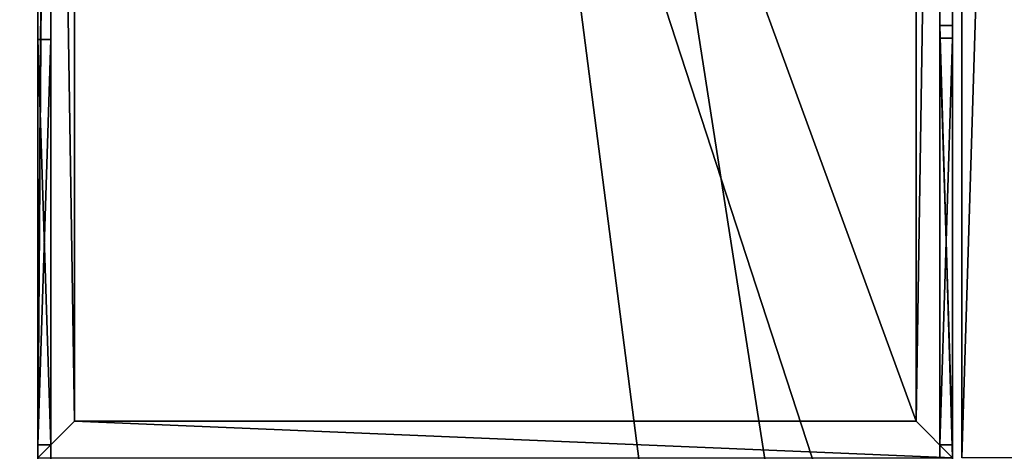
# Model space of a CAD drawing. Extents: x 22936 to 50368, y -4877 to 31080.
# Tile 318 of 601: x 46191 to 46729, y 2951 to 3187. Entities that reach past the tile are written whole.
import ezdxf

# ---------------------------------------------------------------- set-up
doc = ezdxf.new("R2010")
doc.units = 0
for name, color, linetype in [('01_GROS_OEUVRE', 251, 'CONTINUOUS'), ('04_MENUISERIES_EXT_', 40, 'CONTINUOUS'), ('05_VITRAGES', 40, 'CONTINUOUS'), ('08_AMENAGEMENTS_EXTERIEURS', 253, 'CONTINUOUS')]:
    doc.layers.add(name, color=color, linetype=linetype)

# ---------------------------------------------------------------- blocks, each defined once
blk = doc.blocks.new('GROUPER_11')
at = {"layer": '01_GROS_OEUVRE'}
for p, q in [((2068, 2624.22, -50), (2068, 1093, -50)), ((2068, 2624.22, 60), (2068, 1328, 60)), ((2568, 1093, -50), (2568, 2624.22, -50)), ((2568, 1328, 60), (2568, 2624.22, 60)), ((2088, 2604.22, 60), (2088, 1348, 60)), ((2088, 2604.22, 30), (2088, 1348, 30)), ((2548, 1348, 60), (2548, 2604.22, 60)), ((2548, 1348, 30), (2548, 2604.22, 30)), ((2088, 1348, 60), (2548, 1348, 60)), ((2088, 1348, 30), (2548, 1348, 30)), ((2088, 1348, 60), (2088, 1348, 30)), ((2548, 1348, 60), (2548, 1348, 30))]:
    blk.add_line(p, q, dxfattribs=at)
mesh = blk.add_polyface(dxfattribs=at)
corners = [(2068, 2624.22, -50), (2568, 1093, -50), (2068, 1093, -50), (2568, 2624.22, -50)]
mesh.append_faces([[corners[k] for k in face] for face in [(0, 1, 2), (1, 0, 3)]], dxfattribs={"vtx0": -1})
mesh = blk.add_polyface(dxfattribs=at)
corners = [(2068, 1328, 60), (2088, 1348, 60), (2068, 2624.22, 60), (2568, 1328, 60), (2548, 1348, 60), (2568, 2624.22, 60), (2088, 2604.22, 60), (2548, 2604.22, 60)]
mesh.append_faces([[corners[k] for k in face] for face in [(0, 1, 2), (1, 3, 4), (2, 6, 5), (6, 2, 1)]], dxfattribs={"vtx0": -1, "vtx1": -1})
mesh.append_faces([[corners[k] for k in face] for face in [(1, 0, 3), (4, 3, 5), (5, 6, 7), (5, 7, 4)]], dxfattribs={"vtx0": -1, "vtx2": -1})
at = {"layer": '01_GROS_OEUVRE', "color": 9}
mesh = blk.add_polyface(dxfattribs=at)
corners = [(2068, 2624.22, 60), (2068, 1328), (2068, 1328, 60), (2068, 1093, -50), (2068, 1093), (2068, 2624.22, -50)]
mesh.append_faces([[corners[k] for k in face] for face in [(0, 1, 2), (1, 3, 4)]], dxfattribs={"vtx0": -1, "color": 9})
mesh.append_faces([[corners[k] for k in face] for face in [(3, 1, 5), (5, 1, 0)]], dxfattribs={"vtx0": -1, "vtx1": -1, "color": 9})
mesh = blk.add_polyface(dxfattribs=at)
corners = [(2568, 2624.22, -50), (2568, 1093, 0), (2568, 1093, -50), (2568, 1328, 0), (2568, 1328, 60), (2568, 2624.22, 60)]
mesh.append_faces([[corners[k] for k in face] for face in [(0, 1, 2), (4, 0, 5)]], dxfattribs={"vtx0": -1, "color": 9})
mesh.append_faces([[corners[k] for k in face] for face in [(1, 0, 3), (3, 0, 4)]], dxfattribs={"vtx0": -1, "vtx1": -1, "color": 9})
at = {"layer": '01_GROS_OEUVRE', "color": 253}
mesh = blk.add_polyface(dxfattribs=at)
corners = [(2548, 1348, 30), (2088, 2604.22, 30), (2088, 1348, 30), (2548, 2604.22, 30)]
mesh.append_faces([[corners[k] for k in face] for face in [(0, 1, 2), (1, 0, 3)]], dxfattribs={"vtx0": -1, "color": 253})
at = {"layer": '01_GROS_OEUVRE'}
mesh = blk.add_polyface(dxfattribs=at)
corners = [(2088, 2604.22, 30), (2088, 1348, 60), (2088, 1348, 30), (2088, 2604.22, 60)]
mesh.append_faces([[corners[k] for k in face] for face in [(0, 1, 2), (1, 0, 3)]], dxfattribs={"vtx0": -1})
mesh = blk.add_polyface(dxfattribs=at)
corners = [(2548, 2604.22, 60), (2548, 1348, 30), (2548, 1348, 60), (2548, 2604.22, 30)]
mesh.append_faces([[corners[k] for k in face] for face in [(0, 1, 2), (1, 0, 3)]], dxfattribs={"vtx0": -1})
mesh = blk.add_polyface(dxfattribs=at)
corners = [(2088, 1348, 60), (2548, 1348, 30), (2088, 1348, 30), (2548, 1348, 60)]
mesh.append_faces([[corners[k] for k in face] for face in [(0, 1, 2), (1, 0, 3)]], dxfattribs={"vtx0": -1})
blk = doc.blocks.new('GROUPER_15')
at = {"layer": '08_AMENAGEMENTS_EXTERIEURS'}
blk.add_line((4229.78, 2624.22), (4229.78, 1093), dxfattribs=at)
mesh = blk.add_polyface(dxfattribs=at)
corners = [(3974.78, 2624.22), (4229.78, 1093), (3974.78, 1093), (4229.78, 2624.22)]
mesh.append_faces([[corners[k] for k in face] for face in [(0, 1, 2), (1, 0, 3)]], dxfattribs={"vtx0": -1})
blk = doc.blocks.new('GROUPER_54')
at = {"layer": '04_MENUISERIES_EXT_'}
for p, q in [((0, 684.22), (0, 470.22)), ((0, 684.22, 240), (0, 470.22, 240)), ((7, 684.22, 240), (7, 470.22, 240)), ((7, 684.22), (7, 470.22)), ((0, 470.22), (0, 470.22, 240)), ((0, 470.22, 240), (0, 235, 240)), ((0, 470.22), (0, 235)), ((7, 470.22), (7, 470.22, 240)), ((7, 470.22, 240), (7, 235, 240)), ((7, 470.22), (7, 235)), ((0, 463.22, 233), (0, 463.22, 7)), ((0, 463.22, 7), (7, 463.22, 7)), ((0, 463.22, 233), (7, 463.22, 233)), ((0, 463.22, 7), (0, 242, 7)), ((0, 242, 233), (0, 463.22, 233)), ((7, 463.22, 233), (7, 463.22, 7)), ((7, 242, 233), (7, 463.22, 233)), ((7, 463.22, 7), (7, 242, 7)), ((0, 242, 7), (0, 242, 233)), ((0, 242, 233), (7, 242, 233)), ((0, 242, 7), (7, 242, 7)), ((7, 242, 7), (7, 242, 233))]:
    blk.add_line(p, q, dxfattribs=at)
mesh = blk.add_polyface(dxfattribs=at)
corners = [(7, 1316.22), (0, 1310.22), (0, 1316.22), (0, 470.22), (0, 235), (7, 1310.22), (7, 1214.72), (7, 7), (7, 1112.22), (7, 117.5), (7, 1119.22), (7, 898.22), (7, 684.22), (7, 470.22), (7, 228), (7, 235), (0, 7), (7, 0), (0, 0), (0, 117.5), (0, 228), (0, 1119.22), (0, 1214.72), (0, 1112.22), (0, 898.22), (0, 684.22)]
mesh.append_faces([[corners[k] for k in face] for face in [(0, 1, 2), (8, 6, 10), (14, 13, 15), (16, 17, 18), (1, 21, 22)]], dxfattribs={"vtx0": -1})
mesh.append_faces([[corners[k] for k in face] for face in [(3, 0, 4), (7, 8, 9), (9, 13, 14), (17, 4, 7), (21, 1, 23), (23, 1, 24), (24, 1, 25), (25, 1, 3)]], dxfattribs={"vtx0": -1, "vtx1": -1})
mesh.append_faces([[corners[k] for k in face] for face in [(1, 0, 3), (4, 6, 7), (8, 7, 6)]], dxfattribs={"vtx0": -1, "vtx1": -1, "vtx2": -1})
mesh.append_faces([[corners[k] for k in face] for face in [(4, 0, 5), (4, 5, 6), (9, 8, 11), (9, 11, 12), (9, 12, 13), (17, 16, 19), (17, 19, 20), (17, 20, 4)]], dxfattribs={"vtx0": -1, "vtx2": -1})
mesh = blk.add_polyface(dxfattribs=at)
corners = [(0, 470.22, 240), (0, 477.22, 233), (0, 477.22, 7), (0, 684.22, 240), (0, 677.22, 233), (0, 684.22), (0, 470.22), (0, 677.22, 7)]
mesh.append_faces([[corners[k] for k in face] for face in [(1, 3, 4), (6, 2, 5)]], dxfattribs={"vtx0": -1, "vtx1": -1})
mesh.append_faces([[corners[k] for k in face] for face in [(0, 1, 2), (1, 0, 3), (4, 3, 5), (2, 6, 0), (5, 2, 7), (5, 7, 4)]], dxfattribs={"vtx0": -1, "vtx2": -1})
mesh = blk.add_polyface(dxfattribs=at)
corners = [(7, 470.22), (7, 477.22, 7), (7, 470.22, 240), (7, 684.22), (7, 677.22, 7), (7, 677.22, 233), (7, 477.22, 233), (7, 684.22, 240)]
mesh.append_faces([[corners[k] for k in face] for face in [(0, 1, 2), (1, 3, 4), (4, 3, 5), (2, 6, 7), (6, 2, 1), (7, 5, 3)]], dxfattribs={"vtx0": -1, "vtx1": -1})
mesh.append_faces([[corners[k] for k in face] for face in [(1, 0, 3), (7, 6, 5)]], dxfattribs={"vtx0": -1, "vtx2": -1})
mesh = blk.add_polyface(dxfattribs=at)
corners = [(0, 235, 240), (0, 242, 233), (0, 242, 7), (0, 470.22, 240), (0, 463.22, 233), (0, 470.22), (0, 235), (0, 463.22, 7)]
mesh.append_faces([[corners[k] for k in face] for face in [(1, 3, 4), (6, 2, 5)]], dxfattribs={"vtx0": -1, "vtx1": -1})
mesh.append_faces([[corners[k] for k in face] for face in [(0, 1, 2), (1, 0, 3), (4, 3, 5), (2, 6, 0), (5, 2, 7), (5, 7, 4)]], dxfattribs={"vtx0": -1, "vtx2": -1})
mesh = blk.add_polyface(dxfattribs=at)
corners = [(7, 235), (7, 242, 7), (7, 235, 240), (7, 470.22), (7, 463.22, 7), (7, 463.22, 233), (7, 242, 233), (7, 470.22, 240)]
mesh.append_faces([[corners[k] for k in face] for face in [(0, 1, 2), (1, 3, 4), (4, 3, 5), (2, 6, 7), (6, 2, 1), (7, 5, 3)]], dxfattribs={"vtx0": -1, "vtx1": -1})
mesh.append_faces([[corners[k] for k in face] for face in [(1, 0, 3), (7, 6, 5)]], dxfattribs={"vtx0": -1, "vtx2": -1})
mesh = blk.add_polyface(dxfattribs=at)
corners = [(7, 463.22, 233), (0, 463.22, 7), (7, 463.22, 7), (0, 463.22, 233)]
mesh.append_faces([[corners[k] for k in face] for face in [(0, 1, 2), (1, 0, 3)]], dxfattribs={"vtx0": -1})
mesh = blk.add_polyface(dxfattribs=at)
corners = [(0, 242, 7), (7, 463.22, 7), (0, 463.22, 7), (7, 242, 7)]
mesh.append_faces([[corners[k] for k in face] for face in [(0, 1, 2), (1, 0, 3)]], dxfattribs={"vtx0": -1})
mesh = blk.add_polyface(dxfattribs=at)
corners = [(7, 463.22, 233), (0, 242, 233), (0, 463.22, 233), (7, 242, 233)]
mesh.append_faces([[corners[k] for k in face] for face in [(0, 1, 2), (1, 0, 3)]], dxfattribs={"vtx0": -1})
mesh = blk.add_polyface(dxfattribs=at)
corners = [(0, 242, 233), (7, 242, 7), (0, 242, 7), (7, 242, 233)]
mesh.append_faces([[corners[k] for k in face] for face in [(0, 1, 2), (1, 0, 3)]], dxfattribs={"vtx0": -1})
blk = doc.blocks.new('GROUPER_55')
at = {"layer": '04_MENUISERIES_EXT_'}
for p, q in [((0, 449.93, 240), (0, 235.93, 240)), ((0, 449.93), (0, 235.93)), ((7, 449.93, 240), (7, 235.93, 240)), ((7, 449.93), (7, 235.93)), ((0, 235.93, 240), (0, 0, 240)), ((0, 235.93), (0, 235.93, 240)), ((0, 235.93), (0, 0)), ((7, 235.93), (7, 235.93, 240)), ((7, 235.93), (7, 0)), ((7, 235.93, 240), (7, 0, 240)), ((7, 228.93, 7), (0, 228.93, 7)), ((0, 7, 7), (0, 228.93, 7)), ((7, 228.93, 233), (0, 228.93, 233)), ((0, 228.93, 233), (0, 7, 233)), ((0, 228.93, 7), (0, 228.93, 233)), ((7, 7, 7), (7, 228.93, 7)), ((7, 228.93, 233), (7, 7, 233)), ((7, 228.93, 7), (7, 228.93, 233)), ((7, 7, 7), (0, 7, 7)), ((7, 7, 233), (0, 7, 233)), ((0, 7, 233), (0, 7, 7)), ((7, 7, 233), (7, 7, 7))]:
    blk.add_line(p, q, dxfattribs=at)
mesh = blk.add_polyface(dxfattribs=at)
corners = [(7, 1185.93), (0, 1081.93), (0, 1185.93), (0, 1074.93), (0, 979.93), (0, 884.93), (0, 877.93), (0, 663.93), (0, 449.93), (0, 235.93), (7, 0), (0, 0), (7, 235.93), (7, 1081.93), (7, 1074.93), (7, 979.93), (7, 884.93), (7, 877.93), (7, 663.93), (7, 449.93)]
mesh.append_faces([[corners[k] for k in face] for face in [(0, 1, 2), (9, 10, 11), (12, 18, 19)]], dxfattribs={"vtx0": -1})
mesh.append_faces([[corners[k] for k in face] for face in [(1, 0, 3), (3, 0, 4), (4, 0, 5), (5, 0, 6), (6, 0, 7), (7, 0, 8), (8, 0, 9), (10, 9, 12), (13, 9, 0)]], dxfattribs={"vtx0": -1, "vtx1": -1})
mesh.append_faces([[corners[k] for k in face] for face in [(12, 9, 13)]], dxfattribs={"vtx0": -1, "vtx1": -1, "vtx2": -1})
mesh.append_faces([[corners[k] for k in face] for face in [(12, 13, 14), (12, 14, 15), (12, 15, 16), (12, 16, 17), (12, 17, 18)]], dxfattribs={"vtx0": -1, "vtx2": -1})
mesh = blk.add_polyface(dxfattribs=at)
corners = [(0, 235.93, 240), (0, 242.93, 233), (0, 235.93), (0, 449.93, 240), (0, 442.93, 233), (0, 442.93, 7), (0, 242.93, 7), (0, 449.93)]
mesh.append_faces([[corners[k] for k in face] for face in [(0, 1, 2), (1, 3, 4), (4, 3, 5), (2, 6, 7), (6, 2, 1), (7, 5, 3)]], dxfattribs={"vtx0": -1, "vtx1": -1})
mesh.append_faces([[corners[k] for k in face] for face in [(1, 0, 3), (7, 6, 5)]], dxfattribs={"vtx0": -1, "vtx2": -1})
mesh = blk.add_polyface(dxfattribs=at)
corners = [(7, 235.93), (7, 242.93, 7), (7, 235.93, 240), (7, 449.93), (7, 442.93, 7), (7, 442.93, 233), (7, 242.93, 233), (7, 449.93, 240)]
mesh.append_faces([[corners[k] for k in face] for face in [(0, 1, 2), (1, 3, 4), (4, 3, 5), (2, 6, 7), (6, 2, 1), (7, 5, 3)]], dxfattribs={"vtx0": -1, "vtx1": -1})
mesh.append_faces([[corners[k] for k in face] for face in [(1, 0, 3), (7, 6, 5)]], dxfattribs={"vtx0": -1, "vtx2": -1})
mesh = blk.add_polyface(dxfattribs=at)
corners = [(0, 0, 240), (0, 7, 233), (0, 0), (0, 235.93, 240), (0, 228.93, 233), (0, 228.93, 7), (0, 7, 7), (0, 235.93)]
mesh.append_faces([[corners[k] for k in face] for face in [(0, 1, 2), (1, 3, 4), (4, 3, 5), (2, 6, 7), (6, 2, 1), (7, 5, 3)]], dxfattribs={"vtx0": -1, "vtx1": -1})
mesh.append_faces([[corners[k] for k in face] for face in [(1, 0, 3), (7, 6, 5)]], dxfattribs={"vtx0": -1, "vtx2": -1})
mesh = blk.add_polyface(dxfattribs=at)
corners = [(7, 0), (7, 7, 7), (7, 0, 240), (7, 235.93), (7, 228.93, 7), (7, 228.93, 233), (7, 7, 233), (7, 235.93, 240)]
mesh.append_faces([[corners[k] for k in face] for face in [(0, 1, 2), (1, 3, 4), (4, 3, 5), (2, 6, 7), (6, 2, 1), (7, 5, 3)]], dxfattribs={"vtx0": -1, "vtx1": -1})
mesh.append_faces([[corners[k] for k in face] for face in [(1, 0, 3), (7, 6, 5)]], dxfattribs={"vtx0": -1, "vtx2": -1})
mesh = blk.add_polyface(dxfattribs=at)
corners = [(0, 7, 7), (7, 228.93, 7), (0, 228.93, 7), (7, 7, 7)]
mesh.append_faces([[corners[k] for k in face] for face in [(0, 1, 2), (1, 0, 3)]], dxfattribs={"vtx0": -1})
mesh = blk.add_polyface(dxfattribs=at)
corners = [(7, 228.93, 233), (0, 7, 233), (0, 228.93, 233), (7, 7, 233)]
mesh.append_faces([[corners[k] for k in face] for face in [(0, 1, 2), (1, 0, 3)]], dxfattribs={"vtx0": -1})
mesh = blk.add_polyface(dxfattribs=at)
corners = [(7, 228.93, 7), (0, 228.93, 233), (0, 228.93, 7), (7, 228.93, 233)]
mesh.append_faces([[corners[k] for k in face] for face in [(0, 1, 2), (1, 0, 3)]], dxfattribs={"vtx0": -1})
mesh = blk.add_polyface(dxfattribs=at)
corners = [(0, 7, 233), (7, 7, 7), (0, 7, 7), (7, 7, 233)]
mesh.append_faces([[corners[k] for k in face] for face in [(0, 1, 2), (1, 0, 3)]], dxfattribs={"vtx0": -1})
blk = doc.blocks.new('GROUPER_56')
at = {"layer": '05_VITRAGES', "color": 8}
for p, q in [((7, 221.93, 226), (0, 221.93, 226)), ((0, 0), (0, 221.93)), ((7, 221.93), (0, 221.93)), ((0, 221.93), (0, 221.93, 226)), ((0, 221.93, 226), (0, 0, 226)), ((7, 0), (7, 221.93)), ((7, 221.93, 226), (7, 0, 226)), ((7, 221.93), (7, 221.93, 226)), ((7, 0, 226), (0, 0, 226)), ((0, 0, 226), (0, 0)), ((7, 0), (0, 0)), ((7, 0, 226), (7, 0))]:
    blk.add_line(p, q, dxfattribs=at)
mesh = blk.add_polyface(dxfattribs=at)
corners = [(7, 221.93), (0, 0), (0, 221.93), (7, 0)]
mesh.append_faces([[corners[k] for k in face] for face in [(0, 1, 2), (1, 0, 3)]], dxfattribs={"vtx0": -1, "color": 8})
mesh = blk.add_polyface(dxfattribs=at)
corners = [(0, 221.93, 226), (7, 221.93), (0, 221.93), (7, 221.93, 226)]
mesh.append_faces([[corners[k] for k in face] for face in [(0, 1, 2), (1, 0, 3)]], dxfattribs={"vtx0": -1, "color": 8})
mesh = blk.add_polyface(dxfattribs=at)
corners = [(7, 0, 226), (0, 221.93, 226), (0, 0, 226), (7, 221.93, 226)]
mesh.append_faces([[corners[k] for k in face] for face in [(0, 1, 2), (1, 0, 3)]], dxfattribs={"vtx0": -1, "color": 8})
mesh = blk.add_polyface(dxfattribs=at)
corners = [(0, 221.93, 226), (0, 0), (0, 0, 226), (0, 221.93)]
mesh.append_faces([[corners[k] for k in face] for face in [(0, 1, 2), (1, 0, 3)]], dxfattribs={"vtx0": -1, "color": 8})
mesh = blk.add_polyface(dxfattribs=at)
corners = [(7, 221.93), (7, 0, 226), (7, 0), (7, 221.93, 226)]
mesh.append_faces([[corners[k] for k in face] for face in [(0, 1, 2), (1, 0, 3)]], dxfattribs={"vtx0": -1, "color": 8})
mesh = blk.add_polyface(dxfattribs=at)
corners = [(7, 0, 226), (0, 0), (7, 0), (0, 0, 226)]
mesh.append_faces([[corners[k] for k in face] for face in [(0, 1, 2), (1, 0, 3)]], dxfattribs={"vtx0": -1, "color": 8})
blk = doc.blocks.new('GROUPER_57')
at = {"layer": '05_VITRAGES', "color": 8}
for p, q in [((0, 451.22, 226), (7, 451.22, 226)), ((0, 230, 226), (0, 451.22, 226)), ((0, 451.22, 226), (0, 451.22)), ((0, 451.22), (0, 230)), ((0, 451.22), (7, 451.22)), ((7, 230, 226), (7, 451.22, 226)), ((7, 451.22, 226), (7, 451.22)), ((7, 451.22), (7, 230)), ((0, 230), (7, 230)), ((0, 230), (0, 230, 226)), ((0, 230, 226), (7, 230, 226)), ((7, 230), (7, 230, 226))]:
    blk.add_line(p, q, dxfattribs=at)
mesh = blk.add_polyface(dxfattribs=at)
corners = [(0, 230, 226), (0, 451.22), (0, 230), (0, 451.22, 226)]
mesh.append_faces([[corners[k] for k in face] for face in [(0, 1, 2), (1, 0, 3)]], dxfattribs={"vtx0": -1, "color": 8})
mesh = blk.add_polyface(dxfattribs=at)
corners = [(7, 230, 226), (0, 451.22, 226), (0, 230, 226), (7, 451.22, 226)]
mesh.append_faces([[corners[k] for k in face] for face in [(0, 1, 2), (1, 0, 3)]], dxfattribs={"vtx0": -1, "color": 8})
mesh = blk.add_polyface(dxfattribs=at)
corners = [(0, 451.22, 226), (7, 451.22), (0, 451.22), (7, 451.22, 226)]
mesh.append_faces([[corners[k] for k in face] for face in [(0, 1, 2), (1, 0, 3)]], dxfattribs={"vtx0": -1, "color": 8})
mesh = blk.add_polyface(dxfattribs=at)
corners = [(7, 451.22), (0, 230), (0, 451.22), (7, 230)]
mesh.append_faces([[corners[k] for k in face] for face in [(0, 1, 2), (1, 0, 3)]], dxfattribs={"vtx0": -1, "color": 8})
mesh = blk.add_polyface(dxfattribs=at)
corners = [(7, 451.22), (7, 230, 226), (7, 230), (7, 451.22, 226)]
mesh.append_faces([[corners[k] for k in face] for face in [(0, 1, 2), (1, 0, 3)]], dxfattribs={"vtx0": -1, "color": 8})
mesh = blk.add_polyface(dxfattribs=at)
corners = [(7, 230), (0, 230, 226), (0, 230), (7, 230, 226)]
mesh.append_faces([[corners[k] for k in face] for face in [(0, 1, 2), (1, 0, 3)]], dxfattribs={"vtx0": -1, "color": 8})
blk = doc.blocks.new('GROUPER_17')
at = {"layer": '08_AMENAGEMENTS_EXTERIEURS', "color": 73}
blk.add_line((0, 1844.55), (0, 1328), dxfattribs=at)
at = {"layer": '08_AMENAGEMENTS_EXTERIEURS'}
mesh = blk.add_polyface(dxfattribs=at)
corners = [(16.45, 1860.4), (0, 1328), (0, 1844.55), (1795, 1328), (33.02, 1876.27), (49.71, 1892.12), (66.55, 1907.89), (83.55, 1923.55), (100.74, 1939.04), (118.11, 1954.33), (135.7, 1969.37), (153.53, 1984.11), (171.6, 1998.5), (189.93, 2012.5), (208.55, 2026.07), (227.46, 2039.16), (246.69, 2051.72), (266.25, 2063.72), (286.11, 2075.18), (306.26, 2086.08), (326.69, 2096.46), (347.37, 2106.3), (368.28, 2115.64), (389.4, 2124.46), (410.72, 2132.79), (432.21, 2140.64), (453.87, 2148), (475.66, 2154.9), (497.57, 2161.34), (519.59, 2167.33), (541.68, 2172.89), (563.84, 2178.01), (586.04, 2182.71), (608.27, 2187), (630.51, 2190.89), (652.73, 2194.39), (674.92, 2197.5), (697.06, 2200.25), (719.14, 2202.62), (741.15, 2204.62), (763.1, 2206.23), (785, 2207.43), (806.84, 2208.22), (828.63, 2208.57), (850.38, 2208.48), (872.08, 2207.93), (893.75, 2206.9), (915.39, 2205.39), (936.99, 2203.38), (958.57, 2200.86), (980.13, 2197.81), (1001.67, 2194.22), (1023.19, 2190.07), (1044.71, 2185.36), (1066.22, 2180.06), (1087.73, 2174.17), (1109.23, 2167.67), (1130.75, 2160.55), (1152.27, 2152.79), (1173.81, 2144.38), (1195.36, 2135.31), (1216.93, 2125.59), (1238.5, 2115.38), (1260.06, 2104.88), (1281.58, 2094.27), (1303.04, 2083.75), (1324.43, 2073.52), (1345.72, 2063.77), (1366.89, 2054.69), (1387.93, 2046.48), (1408.82, 2039.32), (1429.54, 2033.42), (1450.06, 2028.98), (1470.36, 2026.17), (1490.44, 2025.2), (1510.26, 2026.26), (1529.82, 2029.54), (1549.07, 2035.18), (1567.96, 2043.07), (1586.43, 2053.03), (1604.39, 2064.91), (1621.79, 2078.53), (1638.55, 2093.74), (1654.6, 2110.37), (1669.89, 2128.24), (1684.32, 2147.2), (1697.85, 2167.08), (1710.39, 2187.71), (1721.89, 2208.92), (1732.26, 2230.56), (1741.45, 2252.45), (1749.38, 2274.43), (1756.03, 2296.38), (1761.5, 2318.27), (1765.9, 2340.13), (1769.36, 2361.94), (1771.99, 2383.72), (1773.91, 2405.46), (1775.24, 2427.19), (1776.09, 2448.89), (1776.59, 2470.58), (1776.85, 2492.26), (1777, 2513.93), (2395.68, 2513.93), (1845, 75), (1845, 0), (1332.44, 6187.9), (953.84, 4324.79), (744.56, 6114.92), (1503.53, 4690.87), (1872.82, 4324.79), (2843.74, 4811.2), (2680.87, 4187.05), (193.79, -1456.02), (188.09, -1836.1), (174.84, -1645.82), (233.16, -2021.44), (244.41, -1272.11), (308.78, -2196.56), (325.25, -1099.34), (412.78, -2356.46), (434, -942.64), (3662.14, -2801.42), (567.57, -806.46), (722.14, -694.7), (893.31, -610.54), (1076.21, -556.38), (1155.38, -537.12), (1232.99, -512.33), (1308.66, -482.14), (1382.02, -446.69), (1452.7, -406.15), (1520.35, -360.74), (1584.63, -310.68), (1645.22, -256.21), (1701.82, -197.6), (1754.16, -135.16), (1801.96, -69.18), (1795, 75)]
mesh.append_faces([[corners[k] for k in face] for face in [(0, 1, 2), (106, 107, 108), (113, 114, 115)]], dxfattribs={"vtx0": -1})
mesh.append_faces([[corners[k] for k in face] for face in [(1, 0, 3), (104, 103, 105), (107, 109, 110), (110, 111, 112), (114, 113, 116), (116, 117, 118), (118, 119, 120), (120, 121, 122), (122, 112, 111)]], dxfattribs={"vtx0": -1, "vtx1": -1})
mesh.append_faces([[corners[k] for k in face] for face in [(3, 103, 104), (122, 105, 103)]], dxfattribs={"vtx0": -1, "vtx1": -1, "vtx2": -1})
mesh.append_faces([[corners[k] for k in face] for face in [(3, 0, 4), (3, 4, 5), (3, 5, 6), (3, 6, 7), (3, 7, 8), (3, 8, 9), (3, 9, 10), (3, 10, 11), (3, 11, 12), (3, 12, 13), (3, 13, 14), (3, 14, 15), (3, 15, 16), (3, 16, 17), (3, 17, 18), (3, 18, 19), (3, 19, 20), (3, 20, 21), (3, 21, 22), (3, 22, 23), (3, 23, 24), (3, 24, 25), (3, 25, 26), (3, 26, 27), (3, 27, 28), (3, 28, 29), (3, 29, 30), (3, 30, 31), (3, 31, 32), (3, 32, 33), (3, 33, 34), (3, 34, 35), (3, 35, 36), (3, 36, 37), (3, 37, 38), (3, 38, 39), (3, 39, 40), (3, 40, 41), (3, 41, 42), (3, 42, 43), (3, 43, 44), (3, 44, 45), (3, 45, 46), (3, 46, 47), (3, 47, 48), (3, 48, 49), (3, 49, 50), (3, 50, 51), (3, 51, 52), (3, 52, 53), (3, 53, 54), (3, 54, 55), (3, 55, 56), (3, 56, 57), (3, 57, 58), (3, 58, 59), (3, 59, 60), (3, 60, 61), (3, 61, 62), (3, 62, 63), (3, 63, 64), (3, 64, 65), (3, 65, 66), (3, 66, 67), (3, 67, 68), (3, 68, 69), (3, 69, 70), (3, 70, 71), (3, 71, 72), (3, 72, 73), (3, 73, 74), (3, 74, 75), (3, 75, 76), (3, 76, 77), (3, 77, 78), (3, 78, 79), (3, 79, 80), (3, 80, 81), (3, 81, 82), (3, 82, 83), (3, 83, 84), (3, 84, 85), (3, 85, 86), (3, 86, 87), (3, 87, 88), (3, 88, 89), (3, 89, 90), (3, 90, 91), (3, 91, 92), (3, 92, 93), (3, 93, 94), (3, 94, 95), (3, 95, 96), (3, 96, 97), (3, 97, 98), (3, 98, 99), (3, 99, 100), (3, 100, 101), (3, 101, 102), (3, 102, 103), (107, 106, 109), (110, 109, 111), (116, 113, 117), (118, 117, 119), (120, 119, 121), (122, 121, 123), (122, 123, 124), (122, 124, 125), (122, 125, 126), (122, 126, 127), (122, 127, 128), (122, 128, 129), (122, 129, 130), (122, 130, 131), (122, 131, 132), (122, 132, 133), (122, 133, 134), (122, 134, 135), (122, 135, 136), (122, 136, 137), (122, 137, 105), (122, 103, 112)]], dxfattribs={"vtx0": -1, "vtx2": -1})
mesh.append_faces([[corners[k] for k in face] for face in [(104, 138, 3)]], dxfattribs={"vtx2": -1})
blk = doc.blocks.new('GROUPER_116')
at = {"layer": '08_AMENAGEMENTS_EXTERIEURS'}
for p, q in [((980.49, 838.54), (980.49, 3336.93)), ((480.49, 3076.22), (480.49, 0))]:
    blk.add_line(p, q, dxfattribs=at)
mesh = blk.add_polyface(dxfattribs=at)
corners = [(460.49, 3331.22), (460.49, 3326.22), (94.11, 3239.87), (980.49, 3870.79), (980.49, 3518.79), (480.49, 3870.79), (1209.96, 3523.79), (1000.49, 3518.79), (1000.49, 3523.79), (1000.49, 3336.93), (1165.99, 2980.93), (1307.17, 3133.93), (1000.49, 2980.93), (980.49, 3336.93), (1116.94, 808.8), (980.49, 670.69), (980.49, 838.54), (1082.03, 648.56), (480.49, 3326.22), (460.49, 3076.22), (480.49, 3076.22), (480.49, 0), (980.49, 0), (460.49, 3071.22), (0, 3071.22)]
mesh.append_faces([[corners[k] for k in face] for face in [(6, 7, 8), (10, 6, 11), (15, 14, 17), (2, 23, 24)]], dxfattribs={"vtx0": -1})
mesh.append_faces([[corners[k] for k in face] for face in [(7, 13, 4), (13, 7, 9), (14, 15, 16), (18, 19, 1), (19, 18, 20), (20, 5, 21), (21, 5, 22), (22, 5, 15), (23, 2, 19)]], dxfattribs={"vtx0": -1, "vtx1": -1})
mesh.append_faces([[corners[k] for k in face] for face in [(7, 6, 9), (9, 6, 10), (15, 5, 4), (15, 4, 13), (19, 2, 1)]], dxfattribs={"vtx0": -1, "vtx1": -1, "vtx2": -1})
mesh.append_faces([[corners[k] for k in face] for face in [(20, 18, 5), (15, 13, 16)]], dxfattribs={"vtx0": -1, "vtx2": -1})
mesh.append_faces([[corners[k] for k in face] for face in [(0, 1, 2), (3, 4, 5)]], dxfattribs={"vtx1": -1})
mesh.append_faces([[corners[k] for k in face] for face in [(10, 12, 9)]], dxfattribs={"vtx2": -1})

msp = doc.modelspace()

# ---------------------------------------------------------------- block references
at = {"layer": '01_GROS_OEUVRE', "color": 7}
msp.add_blockref('GROUPER_11', (44133.19, 1619.93, 290), dxfattribs=at)
at = {"layer": '04_MENUISERIES_EXT_', "color": 251}
for name, p in [('GROUPER_54', (46201.19, 2712.93)), ('GROUPER_55', (46694.19, 2947.93))]:
    msp.add_blockref(name, p, dxfattribs=at)
at = {"layer": '05_VITRAGES'}
msp.add_blockref('GROUPER_57', (46201.19, 2724.93, 7), dxfattribs=at)
at = {"layer": '05_VITRAGES', "color": 8}
msp.add_blockref('GROUPER_56', (46694.19, 2954.93, 7), dxfattribs=at)
at = {"layer": '08_AMENAGEMENTS_EXTERIEURS', "color": 54}
msp.add_blockref('GROUPER_17', (46706.19, 1619.93), dxfattribs=at)
at = {"layer": '08_AMENAGEMENTS_EXTERIEURS', "color": 254}
msp.add_blockref('GROUPER_15', (41971.41, 1619.93), dxfattribs=at)
at = {"layer": '08_AMENAGEMENTS_EXTERIEURS', "color": 7}
msp.add_blockref('GROUPER_116', (45720.7, 1619.93), dxfattribs=at)

doc.saveas('drawing.dxf')
